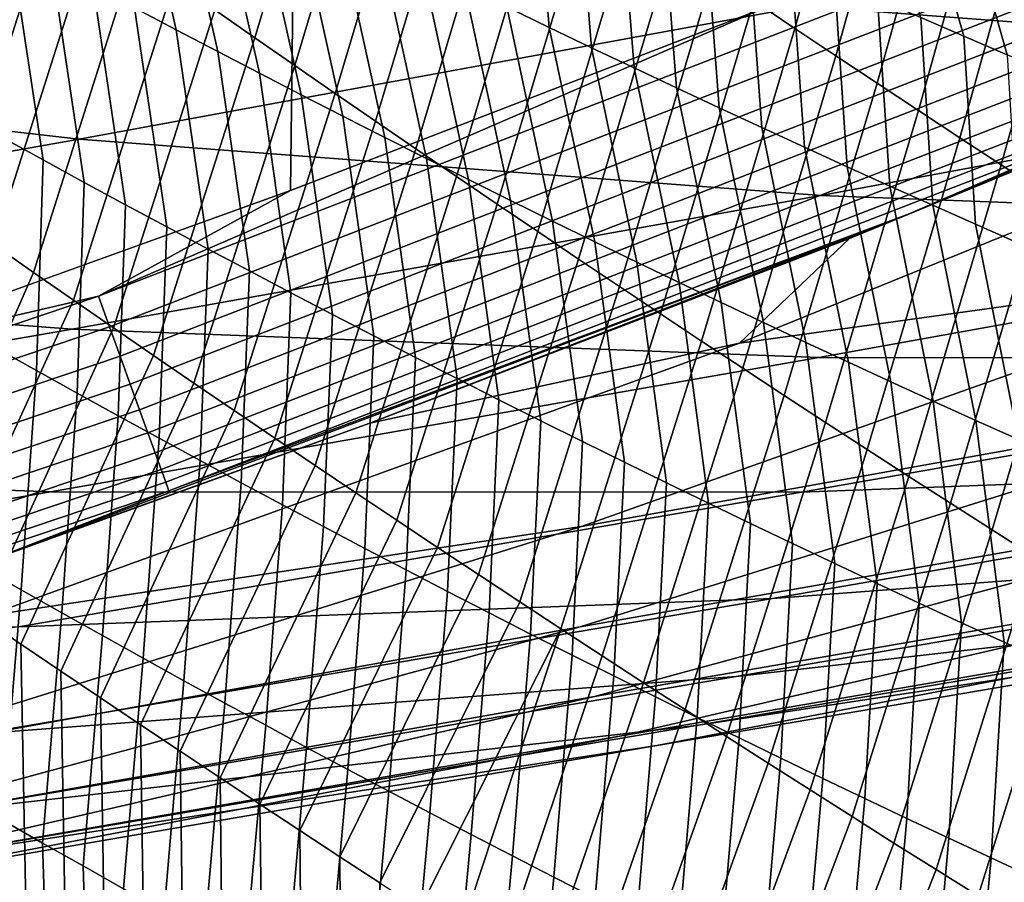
# Model space of a CAD drawing. Header units: metres. Extents: x -240 to 45, y -77 to 27.
# Tile 762 of 1056: x 9.25 to 10.45, y -25.9 to -24.84. Entities that reach past the tile are written whole.
import ezdxf

# ---------------------------------------------------------------- set-up
doc = ezdxf.new("R2010")
doc.units = ezdxf.units.M
doc.layers.add('solid_102011X2', color=7, linetype='CONTINUOUS')

msp = doc.modelspace()

# ---------------------------------------------------------------- linework, layer by layer
at = {"layer": 'solid_102011X2'}
for points in [[(9.575647, 25.051577), (8.991745, -25.261692), (8.402947, -25.458815), (8.991435, 25.261791)], [(10.15489, 24.828394), (9.575917, -25.051476), (8.991745, -25.261692), (9.575647, 25.051577)], [(10.729292, 24.592184), (10.155128, -24.828295), (9.575917, -25.051476), (10.15489, 24.828394)], [(10.141006, -24.820391, 119.434227), (10.191029, -24.853933, 119.460243), (10.296578, -24.476276, 119.595001), (10.246663, -24.442448, 119.569649)], [(9.483352, -24.831148, 119.015388), (9.532187, -24.865223, 119.043312), (9.647282, -24.480509, 119.167809), (9.598565, -24.446089, 119.140556)], [(10.191029, -24.853933, 119.460243), (10.241169, -24.88739, 119.486145), (10.346608, -24.510019, 119.620247), (10.296578, -24.476276, 119.595001)], [(9.532187, -24.865223, 119.043312), (9.581145, -24.899223, 119.071129), (9.696117, -24.514854, 119.194954), (9.647282, -24.480509, 119.167809)], [(9.581145, -24.899223, 119.071129), (9.630226, -24.933153, 119.098839), (9.745073, -24.54912, 119.221985), (9.696117, -24.514854, 119.194954)], [(10.241169, -24.88739, 119.486145), (10.291426, -24.920763, 119.511932), (10.396751, -24.543673, 119.64537), (10.346608, -24.510019, 119.620247)], [(9.630226, -24.933153, 119.098839), (9.67943, -24.967007, 119.126434), (9.794149, -24.583309, 119.248909), (9.745073, -24.54912, 119.221985)], [(10.291426, -24.920763, 119.511932), (10.341801, -24.954052, 119.537598), (10.447009, -24.577238, 119.670387), (10.396751, -24.543673, 119.64537)], [(9.377114, -24.595312, 81.323265), (9.436247, -24.855671, 81.609756), (9.385542, -24.828911, 81.633171), (9.326036, -24.568653, 81.346413)], [(9.67943, -24.967007, 119.126434), (9.728755, -25.000788, 119.153908), (9.843344, -24.617418, 119.275726), (9.794149, -24.583309, 119.248909)], [(10.341801, -24.954052, 119.537598), (10.392291, -24.987255, 119.563141), (10.497379, -24.610714, 119.695282), (10.447009, -24.577238, 119.670387)], [(9.304794, -24.724749, 55.147442), (8.411616, -24.589008, 55.328678), (7.519337, -24.749479, 51.156601), (8.416568, -24.8862, 50.966625)], [(9.428256, -24.621805, 81.300224), (9.48702, -24.882267, 81.586456), (9.436247, -24.855671, 81.609756), (9.377114, -24.595312, 81.323265)], [(9.872551, -24.625923, 80.78521), (9.891354, -24.852636, 81.09774), (9.839652, -24.827671, 81.119804), (9.820371, -24.6012, 80.806969)], [(10.330279, -24.628199, 80.272713), (10.397395, -24.863487, 80.573723), (10.344668, -24.84053, 80.594368), (10.277156, -24.605364, 80.293175)], [(10.330704, -25.080082, 0.275086), (11.438093, -24.608103, 0.275086), (10.837411, -24.871876, 0.286673)], [(10.574754, -24.974264, 0.234964), (11.438093, -24.608103, 0.275086), (10.330704, -25.080082, 0.275086)], [(10.392291, -24.987255, 119.563141), (10.442898, -25.020372, 119.58857), (10.547863, -24.6441, 119.720062), (10.497379, -24.610714, 119.695282)], [(9.479462, -24.648129, 81.27729), (9.537858, -24.908695, 81.563263), (9.48702, -24.882267, 81.586456), (9.428256, -24.621805, 81.300224)], [(9.728755, -25.000788, 119.153908), (9.778203, -25.034491, 119.181274), (9.892658, -24.651449, 119.302422), (9.843344, -24.617418, 119.275726)], [(9.924788, -24.650473, 80.763557), (9.943115, -24.877428, 81.07579), (9.891354, -24.852636, 81.09774), (9.872551, -24.625923, 80.78521)], [(10.383452, -24.650852, 80.252373), (10.450173, -24.886263, 80.553192), (10.397395, -24.863487, 80.573723), (10.330279, -24.628199, 80.272713)], [(9.53073, -24.674286, 81.254471), (9.588763, -24.934956, 81.540176), (9.537858, -24.908695, 81.563263), (9.479462, -24.648129, 81.27729)], [(10.442898, -25.020372, 119.58857), (10.493621, -25.053402, 119.613884), (10.59846, -24.677395, 119.74472), (10.547863, -24.6441, 119.720062)], [(9.116733, -25.049444, 118.763474), (9.165099, -25.083494, 118.792625), (9.289241, -24.694132, 118.902573), (9.241022, -24.6597, 118.8741)], [(9.778203, -25.034491, 119.181274), (9.827772, -25.068119, 119.208534), (9.942091, -24.6854, 119.32901), (9.892658, -24.651449, 119.302422)], [(9.977081, -24.674847, 80.74202), (9.994936, -24.902046, 81.053955), (9.943115, -24.877428, 81.07579), (9.924788, -24.650473, 80.763557)], [(10.436674, -24.673325, 80.23214), (10.503003, -24.908859, 80.532776), (10.450173, -24.886263, 80.553192), (10.383452, -24.650852, 80.252373)], [(11.945168, -24.732096, 58.987926), (11.048697, -24.664541, 59.161423), (10.202277, -24.826735, 54.965332), (11.102839, -24.894814, 54.782593)], [(9.582062, -24.700275, 81.23175), (9.639735, -24.961048, 81.517197), (9.588763, -24.934956, 81.540176), (9.53073, -24.674286, 81.254471)], [(10.029429, -24.699045, 80.720596), (10.046817, -24.926491, 81.032227), (9.994936, -24.902046, 81.053955), (9.977081, -24.674847, 80.74202)], [(10.489944, -24.695616, 80.212021), (10.555883, -24.931273, 80.512474), (10.503003, -24.908859, 80.532776), (10.436674, -24.673325, 80.23214)], [(9.165099, -25.083494, 118.792625), (9.213593, -25.117477, 118.821671), (9.337584, -24.728491, 118.930939), (9.289241, -24.694132, 118.902573)], [(9.827772, -25.068119, 119.208534), (9.877462, -25.101671, 119.235672), (9.991642, -24.719271, 119.355484), (9.942091, -24.6854, 119.32901)], [(9.633456, -24.726095, 81.209145), (9.690772, -24.986973, 81.494331), (9.639735, -24.961048, 81.517197), (9.582062, -24.700275, 81.23175)], [(10.081834, -24.72307, 80.69928), (10.098755, -24.950762, 81.010605), (10.046817, -24.926491, 81.032227), (10.029429, -24.699045, 80.720596)], [(9.233834, -24.747639, 81.704048), (9.273995, -25.014214, 81.987007), (9.223859, -24.986631, 82.0112), (9.183401, -24.720221, 81.72789)], [(9.877462, -25.101671, 119.235672), (9.927275, -25.135147, 119.262695), (10.041312, -24.753059, 119.381851), (9.991642, -24.719271, 119.355484)], [(10.202277, -24.826735, 54.965332), (9.304794, -24.724749, 55.147442), (8.416568, -24.8862, 50.966625), (9.318128, -24.988951, 50.775734)], [(9.213593, -25.117477, 118.821671), (9.262214, -25.151394, 118.850601), (9.38605, -24.762781, 118.959198), (9.337584, -24.728491, 118.930939)], [(9.684913, -24.751745, 81.186646), (9.741874, -25.012728, 81.471573), (9.690772, -24.986973, 81.494331), (9.633456, -24.726095, 81.209145)], [(10.134294, -24.746918, 80.67807), (10.150751, -24.974855, 80.989105), (10.098755, -24.950762, 81.010605), (10.081834, -24.72307, 80.69928)], [(9.341438, -25.180206, 0.002684), (10.155128, -24.828295), (10.47841, -24.740511, 0.002684)], [(9.341438, -25.180206, 0.002684), (10.47841, -24.740511, 0.002684), (10.493562, -24.777273, 0.010808), (9.354963, -25.217596, 0.010808)], [(9.284335, -24.774895, 81.680313), (9.324205, -25.041632, 81.962921), (9.273995, -25.014214, 81.987007), (9.233834, -24.747639, 81.704048)], [(9.736431, -24.777224, 81.164253), (9.793041, -25.038313, 81.448929), (9.741874, -25.012728, 81.471573), (9.684913, -24.751745, 81.186646)], [(9.927275, -25.135147, 119.262695), (9.977207, -25.168543, 119.289597), (10.0911, -24.786766, 119.408096), (10.041312, -24.753059, 119.381851)], [(10.186807, -24.770588, 80.656982), (10.202806, -24.998775, 80.967712), (10.150751, -24.974855, 80.989105), (10.134294, -24.746918, 80.67807)], [(9.262214, -25.151394, 118.850601), (9.31096, -25.185246, 118.879417), (9.434639, -24.797001, 118.98735), (9.38605, -24.762781, 118.959198)], [(9.334905, -24.801985, 81.656693), (9.374486, -25.068888, 81.93895), (9.324205, -25.041632, 81.962921), (9.284335, -24.774895, 81.680313)], [(9.354963, -25.217596, 0.010808), (10.493562, -24.777273, 0.010808), (10.508157, -24.812685, 0.024224), (9.367991, -25.253613, 0.024224)], [(9.788012, -24.802532, 81.141975), (9.844273, -25.063726, 81.426384), (9.793041, -25.038313, 81.448929), (9.736431, -24.777224, 81.164253)], [(10.239374, -24.794081, 80.635994), (10.254917, -25.022516, 80.946426), (10.202806, -24.998775, 80.967712), (10.186807, -24.770588, 80.656982)], [(9.977207, -25.168543, 119.289597), (10.027261, -25.201862, 119.316391), (10.141006, -24.820391, 119.434227), (10.0911, -24.786766, 119.408096)], [(10.841076, -25.138327, 6.326118), (10.123402, -25.237673, 2.128377), (11.028887, -24.870377, 1.925141), (11.738976, -24.781111, 6.119839)], [(9.31096, -25.185246, 118.879417), (9.359832, -25.219027, 118.908127), (9.483352, -24.831148, 119.015388), (9.434639, -24.797001, 118.98735)], [(9.385542, -24.828911, 81.633171), (9.424838, -25.09598, 81.915077), (9.374486, -25.068888, 81.93895), (9.334905, -24.801985, 81.656693)], [(9.839652, -24.827671, 81.119804), (9.895569, -25.08897, 81.403961), (9.844273, -25.063726, 81.426384), (9.788012, -24.802532, 81.141975)], [(10.291995, -24.817396, 80.615128), (10.307085, -25.046082, 80.925262), (10.254917, -25.022516, 80.946426), (10.239374, -24.794081, 80.635994)], [(9.367991, -25.253613, 0.024224), (10.508157, -24.812685, 0.024224), (10.521929, -24.846098, 0.042687), (9.380284, -25.287598, 0.042687)], [(11.102839, -24.894814, 54.782593), (10.202277, -24.826735, 54.965332), (9.318128, -24.988951, 50.775734), (10.222786, -25.057577, 50.584183)], [(9.341438, -25.180206, 0.002684), (9.575917, -25.051476), (10.155128, -24.828295)], [(9.891354, -24.852636, 81.09774), (9.946928, -25.114042, 81.381645), (9.895569, -25.08897, 81.403961), (9.839652, -24.827671, 81.119804)], [(10.027261, -25.201862, 119.316391), (10.077435, -25.235102, 119.343063), (10.191029, -24.853933, 119.460243), (10.141006, -24.820391, 119.434227)], [(10.344668, -24.84053, 80.594368), (10.359308, -25.069468, 80.904205), (10.307085, -25.046082, 80.925262), (10.291995, -24.817396, 80.615128)], [(9.359832, -25.219027, 118.908127), (9.40883, -25.252741, 118.936722), (9.532187, -24.865223, 119.043312), (9.483352, -24.831148, 119.015388)], [(9.436247, -24.855671, 81.609756), (9.475262, -25.122906, 81.891319), (9.424838, -25.09598, 81.915077), (9.385542, -24.828911, 81.633171)], [(10.397395, -24.863487, 80.573723), (10.411589, -25.092676, 80.883263), (10.359308, -25.069468, 80.904205), (10.344668, -24.84053, 80.594368)], [(9.380284, -25.287598, 0.042687), (10.521929, -24.846098, 0.042687), (10.534625, -24.876902, 0.065859), (9.391618, -25.318928, 0.065859)], [(9.943115, -24.877428, 81.07579), (9.99835, -25.138941, 81.359444), (9.946928, -25.114042, 81.381645), (9.891354, -24.852636, 81.09774)], [(9.48702, -24.882267, 81.586456), (9.525756, -25.149666, 81.867668), (9.475262, -25.122906, 81.891319), (9.436247, -24.855671, 81.609756)], [(10.077435, -25.235102, 119.343063), (10.127729, -25.268261, 119.369614), (10.241169, -24.88739, 119.486145), (10.191029, -24.853933, 119.460243)], [(10.450173, -24.886263, 80.553192), (10.463923, -25.115704, 80.862442), (10.411589, -25.092676, 80.883263), (10.397395, -24.863487, 80.573723)], [(9.40883, -25.252741, 118.936722), (9.457953, -25.286386, 118.96521), (9.581145, -24.899223, 119.071129), (9.532187, -24.865223, 119.043312)], [(10.837411, -24.871876, 0.286673), (11.028887, -24.870377, 1.925141), (10.123402, -25.237673, 2.128377), (10.257656, -25.110117, 0.288043)], [(10.330704, -25.080082, 0.275086), (10.837411, -24.871876, 0.286673), (10.257656, -25.110117, 0.288043)], [(9.318128, -24.988951, 50.775734), (8.416568, -24.8862, 50.966625), (7.49474, -25.047844, 46.789154), (8.400527, -25.151377, 46.590435)], [(9.391618, -25.318928, 0.065859), (10.534625, -24.876902, 0.065859), (10.546013, -24.904531, 0.093315), (9.401783, -25.347031, 0.093315)], [(9.537858, -24.908695, 81.563263), (9.576321, -25.17626, 81.844131), (9.525756, -25.149666, 81.867668), (9.48702, -24.882267, 81.586456)], [(9.994936, -24.902046, 81.053955), (10.049835, -25.163666, 81.337349), (9.99835, -25.138941, 81.359444), (9.943115, -24.877428, 81.07579)], [(10.127729, -25.268261, 119.369614), (10.178144, -25.30134, 119.396049), (10.291426, -24.920763, 119.511932), (10.241169, -24.88739, 119.486145)], [(9.457953, -25.286386, 118.96521), (9.507202, -25.319963, 118.993576), (9.630226, -24.933153, 119.098839), (9.581145, -24.899223, 119.071129)], [(12.005252, -24.928871, 54.599483), (11.102839, -24.894814, 54.782593), (10.222786, -25.057577, 50.584183), (11.12931, -25.091953, 50.392242)], [(9.401783, -25.347031, 0.093315), (10.546013, -24.904531, 0.093315), (10.555885, -24.928482, 0.124553), (9.410595, -25.371391, 0.124553)], [(9.588763, -24.934956, 81.540176), (9.626955, -25.202686, 81.820702), (9.576321, -25.17626, 81.844131), (9.537858, -24.908695, 81.563263)], [(10.046817, -24.926491, 81.032227), (10.101382, -25.188219, 81.315369), (10.049835, -25.163666, 81.337349), (9.994936, -24.902046, 81.053955)], [(10.178144, -25.30134, 119.396049), (10.228679, -25.334339, 119.422371), (10.341801, -24.954052, 119.537598), (10.291426, -24.920763, 119.511932)], [(9.410595, -25.371391, 0.124553), (10.555885, -24.928482, 0.124553), (10.56406, -24.948317, 0.159003), (9.417892, -25.391565, 0.159003)], [(9.507202, -25.319963, 118.993576), (9.556577, -25.35347, 119.021835), (9.67943, -24.967007, 119.126434), (9.630226, -24.933153, 119.098839)], [(9.639735, -24.961048, 81.517197), (9.677659, -25.228947, 81.797379), (9.626955, -25.202686, 81.820702), (9.588763, -24.934956, 81.540176)], [(10.098755, -24.950762, 81.010605), (10.152991, -25.212597, 81.293503), (10.101382, -25.188219, 81.315369), (10.046817, -24.926491, 81.032227)], [(9.417892, -25.391565, 0.159003), (10.56406, -24.948317, 0.159003), (10.570388, -24.963671, 0.196032), (9.423541, -25.407183, 0.196032)], [(10.150751, -24.974855, 80.989105), (10.204661, -25.236799, 81.271744), (10.152991, -25.212597, 81.293503), (10.098755, -24.950762, 81.010605)], [(10.228679, -25.334339, 119.422371), (10.279333, -25.367254, 119.44857), (10.392291, -24.987255, 119.563141), (10.341801, -24.954052, 119.537598)], [(9.423541, -25.407183, 0.196032), (10.570388, -24.963671, 0.196032), (10.574754, -24.974264, 0.234964), (9.427439, -25.417955, 0.234964)], [(9.556577, -25.35347, 119.021835), (9.606076, -25.386906, 119.04998), (9.728755, -25.000788, 119.153908), (9.67943, -24.967007, 119.126434)], [(9.690772, -24.986973, 81.494331), (9.728432, -25.255037, 81.77417), (9.677659, -25.228947, 81.797379), (9.639735, -24.961048, 81.517197)], [(9.427439, -25.417955, 0.234964), (10.574754, -24.974264, 0.234964), (10.330704, -25.080082, 0.275086)], [(11.746986, -24.977089, 10.49472), (10.843474, -25.29771, 10.705907), (9.930957, -25.461136, 6.535203), (10.841076, -25.138327, 6.326118)], [(10.202806, -24.998775, 80.967712), (10.256392, -25.260826, 81.250107), (10.204661, -25.236799, 81.271744), (10.150751, -24.974855, 80.989105)], [(10.222786, -25.057577, 50.584183), (9.318128, -24.988951, 50.775734), (8.400527, -25.151377, 46.590435), (9.309433, -25.220564, 46.391033)], [(9.273995, -25.014214, 81.987007), (9.26576, -25.271151, 82.278755), (9.215998, -25.243319, 82.303383), (9.223859, -24.986631, 82.0112)], [(9.741874, -25.012728, 81.471573), (9.779274, -25.280958, 81.751068), (9.728432, -25.255037, 81.77417), (9.690772, -24.986973, 81.494331)], [(10.279333, -25.367254, 119.44857), (10.330107, -25.400089, 119.474648), (10.442898, -25.020372, 119.58857), (10.392291, -24.987255, 119.563141)], [(9.606076, -25.386906, 119.04998), (9.6557, -25.420271, 119.078003), (9.778203, -25.034491, 119.181274), (9.728755, -25.000788, 119.153908)], [(10.254917, -25.022516, 80.946426), (10.308183, -25.284676, 81.228577), (10.256392, -25.260826, 81.250107), (10.202806, -24.998775, 80.967712)], [(9.324205, -25.041632, 81.962921), (9.315598, -25.29882, 82.254234), (9.26576, -25.271151, 82.278755), (9.273995, -25.014214, 81.987007)], [(9.793041, -25.038313, 81.448929), (9.830184, -25.306711, 81.728081), (9.779274, -25.280958, 81.751068), (9.741874, -25.012728, 81.471573)], [(10.330107, -25.400089, 119.474648), (10.380999, -25.43284, 119.500603), (10.493621, -25.053402, 119.613884), (10.442898, -25.020372, 119.58857)], [(10.307085, -25.046082, 80.925262), (10.360033, -25.308348, 81.207161), (10.308183, -25.284676, 81.228577), (10.254917, -25.022516, 80.946426)], [(9.374486, -25.068888, 81.93895), (9.365512, -25.326328, 82.22982), (9.315598, -25.29882, 82.254234), (9.324205, -25.041632, 81.962921)], [(9.6557, -25.420271, 119.078003), (9.705449, -25.453564, 119.105919), (9.827772, -25.068119, 119.208534), (9.778203, -25.034491, 119.181274)], [(9.844273, -25.063726, 81.426384), (9.881163, -25.332294, 81.705208), (9.830184, -25.306711, 81.728081), (9.793041, -25.038313, 81.448929)], [(9.341438, -25.180206, 0.002684), (8.991745, -25.261692), (9.575917, -25.051476)], [(10.359308, -25.069468, 80.904205), (10.411942, -25.331842, 81.18586), (10.360033, -25.308348, 81.207161), (10.307085, -25.046082, 80.925262)], [(10.380999, -25.43284, 119.500603), (10.432011, -25.465508, 119.526436), (10.544459, -25.086344, 119.639076), (10.493621, -25.053402, 119.613884)], [(11.12931, -25.091953, 50.392242), (10.222786, -25.057577, 50.584183), (9.309433, -25.220564, 46.391033), (10.220219, -25.25527, 46.191216)], [(9.705449, -25.453564, 119.105919), (9.755322, -25.486784, 119.133713), (9.877462, -25.101671, 119.235672), (9.827772, -25.068119, 119.208534)], [(9.895569, -25.08897, 81.403961), (9.932209, -25.357704, 81.682442), (9.881163, -25.332294, 81.705208), (9.844273, -25.063726, 81.426384)], [(9.204066, -25.504154, 0.275086), (10.330704, -25.080082, 0.275086), (9.672785, -25.335342, 0.289471)], [(9.427439, -25.417955, 0.234964), (10.330704, -25.080082, 0.275086), (9.204066, -25.504154, 0.275086)], [(9.424838, -25.09598, 81.915077), (9.415502, -25.353672, 82.205521), (9.365512, -25.326328, 82.22982), (9.374486, -25.068888, 81.93895)], [(10.330704, -25.080082, 0.275086), (10.257656, -25.110117, 0.288043), (9.672785, -25.335342, 0.289471)], [(10.411589, -25.092676, 80.883263), (10.463911, -25.35516, 81.164673), (10.411942, -25.331842, 81.18586), (10.359308, -25.069468, 80.904205)], [(9.946928, -25.114042, 81.381645), (9.983322, -25.382944, 81.65979), (9.932209, -25.357704, 81.682442), (9.895569, -25.08897, 81.403961)], [(12.036461, -25.092058, 50.200165), (11.12931, -25.091953, 50.392242), (10.220219, -25.25527, 46.191216), (11.131642, -25.255476, 45.991261)], [(10.463923, -25.115704, 80.862442), (10.515938, -25.378298, 81.1436), (10.463911, -25.35516, 81.164673), (10.411589, -25.092676, 80.883263)], [(10.432011, -25.465508, 119.526436), (10.48314, -25.498093, 119.552147), (10.595414, -25.119198, 119.664146), (10.544459, -25.086344, 119.639076)], [(9.475262, -25.122906, 81.891319), (9.465566, -25.380854, 82.18132), (9.415502, -25.353672, 82.205521), (9.424838, -25.09598, 81.915077)], [(9.755322, -25.486784, 119.133713), (9.80532, -25.519932, 119.161392), (9.927275, -25.135147, 119.262695), (9.877462, -25.101671, 119.235672)], [(9.672785, -25.335342, 0.289471), (10.257656, -25.110117, 0.288043), (10.123402, -25.237673, 2.128377)], [(9.99835, -25.138941, 81.359444), (10.034503, -25.40801, 81.637253), (9.983322, -25.382944, 81.65979), (9.946928, -25.114042, 81.381645)], [(9.262214, -25.151394, 118.850601), (9.213593, -25.117477, 118.821671), (9.061413, -25.477661, 118.718361), (9.105757, -25.508213, 118.745323)], [(9.525756, -25.149666, 81.867668), (9.515704, -25.407871, 82.157242), (9.465566, -25.380854, 82.18132), (9.475262, -25.122906, 81.891319)], [(9.930957, -25.461136, 6.535203), (9.205283, -25.570202, 2.334449), (10.123402, -25.237673, 2.128377), (10.841076, -25.138327, 6.326118)], [(9.80532, -25.519932, 119.161392), (9.855441, -25.553005, 119.18895), (9.977207, -25.168543, 119.289597), (9.927275, -25.135147, 119.262695)], [(11.772578, -25.135477, 14.884362), (10.864508, -25.419481, 15.099083), (9.929036, -25.583611, 10.919647), (10.843474, -25.29771, 10.705907)], [(10.049835, -25.163666, 81.337349), (10.085749, -25.432905, 81.614822), (10.034503, -25.40801, 81.637253), (9.99835, -25.138941, 81.359444)], [(9.309433, -25.220564, 46.391033), (8.400527, -25.151377, 46.590435), (7.454471, -25.314188, 42.40797), (8.367849, -25.383942, 42.201859)], [(9.31096, -25.185246, 118.879417), (9.262214, -25.151394, 118.850601), (9.105757, -25.508213, 118.745323), (9.15013, -25.53866, 118.772148)], [(9.576321, -25.17626, 81.844131), (9.565917, -25.434723, 82.133263), (9.515704, -25.407871, 82.157242), (9.525756, -25.149666, 81.867668)], [(10.101382, -25.188219, 81.315369), (10.137061, -25.457624, 81.592514), (10.085749, -25.432905, 81.614822), (10.049835, -25.163666, 81.337349)], [(9.626955, -25.202686, 81.820702), (9.616203, -25.461409, 82.109398), (9.565917, -25.434723, 82.133263), (9.576321, -25.17626, 81.844131)], [(9.855441, -25.553005, 119.18895), (9.905685, -25.586004, 119.216393), (10.027261, -25.201862, 119.316391), (9.977207, -25.168543, 119.289597)], [(8.186273, -25.569656, 0.002684), (8.991745, -25.261692), (9.341438, -25.180206, 0.002684)], [(8.186273, -25.569656, 0.002684), (9.341438, -25.180206, 0.002684), (9.354963, -25.217596, 0.010808), (8.198144, -25.607603, 0.010808)], [(9.359832, -25.219027, 118.908127), (9.31096, -25.185246, 118.879417), (9.15013, -25.53866, 118.772148), (9.19857, -25.571754, 118.801254)], [(10.152991, -25.212597, 81.293503), (10.188438, -25.48217, 81.570312), (10.137061, -25.457624, 81.592514), (10.101382, -25.188219, 81.315369)], [(9.677659, -25.228947, 81.797379), (9.666563, -25.487928, 82.085648), (9.616203, -25.461409, 82.109398), (9.626955, -25.202686, 81.820702)], [(9.905685, -25.586004, 119.216393), (9.956055, -25.618927, 119.243713), (10.077435, -25.235102, 119.343063), (10.027261, -25.201862, 119.316391)], [(10.204661, -25.236799, 81.271744), (10.23988, -25.50654, 81.548233), (10.188438, -25.48217, 81.570312), (10.152991, -25.212597, 81.293503)], [(8.198144, -25.607603, 0.010808), (9.354963, -25.217596, 0.010808), (9.367991, -25.253613, 0.024224), (8.209579, -25.644157, 0.024224)], [(10.220219, -25.25527, 46.191216), (9.309433, -25.220564, 46.391033), (8.367849, -25.383942, 42.201859), (9.283124, -25.418985, 41.995323)], [(9.40883, -25.252741, 118.936722), (9.359832, -25.219027, 118.908127), (9.19857, -25.571754, 118.801254), (9.247043, -25.604723, 118.830185)], [(12.042459, -25.221178, 45.791439), (11.131642, -25.255476, 45.991261), (10.199047, -25.419294, 41.788639), (11.114368, -25.384869, 41.582092)], [(9.728432, -25.255037, 81.77417), (9.716996, -25.51428, 82.062004), (9.666563, -25.487928, 82.085648), (9.677659, -25.228947, 81.797379)], [(9.956055, -25.618927, 119.243713), (10.006546, -25.651775, 119.27092), (10.127729, -25.268261, 119.369614), (10.077435, -25.235102, 119.343063)], [(10.256392, -25.260826, 81.250107), (10.291386, -25.530735, 81.52626), (10.23988, -25.50654, 81.548233), (10.204661, -25.236799, 81.271744)], [(9.083089, -25.547438, 0.290859), (9.672785, -25.335342, 0.289471), (10.123402, -25.237673, 2.128377), (9.205283, -25.570202, 2.334449)], [(9.26576, -25.271151, 82.278755), (9.24732, -25.538563, 82.560745), (9.197891, -25.510485, 82.585846), (9.215998, -25.243319, 82.303383)], [(8.209579, -25.644157, 0.024224), (9.367991, -25.253613, 0.024224), (9.380284, -25.287598, 0.042687), (8.220367, -25.678648, 0.042687)], [(9.457953, -25.286386, 118.96521), (9.40883, -25.252741, 118.936722), (9.247043, -25.604723, 118.830185), (9.295547, -25.637566, 118.858955)], [(11.131642, -25.255476, 45.991261), (10.220219, -25.25527, 46.191216), (9.283124, -25.418985, 41.995323), (10.199047, -25.419294, 41.788639)], [(9.779274, -25.280958, 81.751068), (9.767503, -25.540466, 82.038475), (9.716996, -25.51428, 82.062004), (9.728432, -25.255037, 81.77417)], [(11.811007, -25.256502, 19.285957), (10.899435, -25.504019, 19.50281), (9.946825, -25.668602, 15.316078), (10.864508, -25.419481, 15.099083)], [(10.308183, -25.284676, 81.228577), (10.342956, -25.554754, 81.504402), (10.291386, -25.530735, 81.52626), (10.256392, -25.260826, 81.250107)], [(9.315598, -25.29882, 82.254234), (9.296829, -25.566481, 82.535751), (9.24732, -25.538563, 82.560745), (9.26576, -25.271151, 82.278755)], [(10.006546, -25.651775, 119.27092), (10.057161, -25.684547, 119.298004), (10.178144, -25.30134, 119.396049), (10.127729, -25.268261, 119.369614)], [(9.830184, -25.306711, 81.728081), (9.818081, -25.566483, 82.015053), (9.767503, -25.540466, 82.038475), (9.779274, -25.280958, 81.751068)], [(10.360033, -25.308348, 81.207161), (10.394589, -25.578594, 81.482666), (10.342956, -25.554754, 81.504402), (10.308183, -25.284676, 81.228577)], [(8.220367, -25.678648, 0.042687), (9.380284, -25.287598, 0.042687), (9.391618, -25.318928, 0.065859), (8.230314, -25.710445, 0.065859)], [(9.507202, -25.319963, 118.993576), (9.457953, -25.286386, 118.96521), (9.295547, -25.637566, 118.858955), (9.344084, -25.670282, 118.887566)], [(10.843474, -25.29771, 10.705907), (9.929036, -25.583611, 10.919647), (9.00982, -25.748993, 6.746821), (9.930957, -25.461136, 6.535203)], [(9.365512, -25.326328, 82.22982), (9.346417, -25.594238, 82.510864), (9.296829, -25.566481, 82.535751), (9.315598, -25.29882, 82.254234)], [(9.881163, -25.332294, 81.705208), (9.868731, -25.592331, 81.991753), (9.818081, -25.566483, 82.015053), (9.830184, -25.306711, 81.728081)], [(10.057161, -25.684547, 119.298004), (10.107899, -25.717243, 119.324966), (10.228679, -25.334339, 119.422371), (10.178144, -25.30134, 119.396049)], [(10.411942, -25.331842, 81.18586), (10.446285, -25.602259, 81.461037), (10.394589, -25.578594, 81.482666), (10.360033, -25.308348, 81.207161)], [(8.230314, -25.710445, 0.065859), (9.391618, -25.318928, 0.065859), (9.401783, -25.347031, 0.093315), (8.239236, -25.738968, 0.093315)], [(9.556577, -25.35347, 119.021835), (9.507202, -25.319963, 118.993576), (9.344084, -25.670282, 118.887566), (9.392653, -25.702873, 118.916008)], [(12.027839, -25.315727, 41.375961), (11.114368, -25.384869, 41.582092), (10.163934, -25.549116, 37.379047), (11.08215, -25.479609, 37.167259)], [(9.415502, -25.353672, 82.205521), (9.396086, -25.621834, 82.486092), (9.346417, -25.594238, 82.510864), (9.365512, -25.326328, 82.22982)], [(9.932209, -25.357704, 81.682442), (9.919453, -25.618008, 81.968559), (9.868731, -25.592331, 81.991753), (9.881163, -25.332294, 81.705208)], [(10.463911, -25.35516, 81.164673), (10.498044, -25.625742, 81.439529), (10.446285, -25.602259, 81.461037), (10.411942, -25.331842, 81.18586)], [(9.204066, -25.504154, 0.275086), (9.672785, -25.335342, 0.289471), (9.083089, -25.547438, 0.290859)], [(11.857488, -25.340528, 23.696724), (10.943492, -25.551859, 23.914274), (9.979598, -25.716679, 19.721628), (10.899435, -25.504019, 19.50281)], [(10.107899, -25.717243, 119.324966), (10.158759, -25.749861, 119.351807), (10.279333, -25.367254, 119.44857), (10.228679, -25.334339, 119.422371)], [(8.239236, -25.738968, 0.093315), (9.401783, -25.347031, 0.093315), (9.410595, -25.371391, 0.124553), (8.24697, -25.763693, 0.124553)], [(9.606076, -25.386906, 119.04998), (9.556577, -25.35347, 119.021835), (9.392653, -25.702873, 118.916008), (9.441257, -25.735342, 118.944283)], [(9.465566, -25.380854, 82.18132), (9.445832, -25.649269, 82.461426), (9.396086, -25.621834, 82.486092), (9.415502, -25.353672, 82.205521)], [(9.983322, -25.382944, 81.65979), (9.970246, -25.643517, 81.945473), (9.919453, -25.618008, 81.968559), (9.932209, -25.357704, 81.682442)], [(10.158759, -25.749861, 119.351807), (10.209742, -25.7824, 119.378532), (10.330107, -25.400089, 119.474648), (10.279333, -25.367254, 119.44857)], [(8.24697, -25.763693, 0.124553), (9.410595, -25.371391, 0.124553), (9.417892, -25.391565, 0.159003), (8.253375, -25.784166, 0.159003)], [(9.515704, -25.407871, 82.157242), (9.495658, -25.67654, 82.436867), (9.445832, -25.649269, 82.461426), (9.465566, -25.380854, 82.18132)], [(11.997264, -25.375299, 36.956184), (11.08215, -25.479609, 37.167259), (10.119599, -25.644184, 32.964916), (11.039715, -25.53927, 32.749249)], [(9.283124, -25.418985, 41.995323), (8.367849, -25.383942, 42.201859), (7.403198, -25.547888, 38.01582), (8.323203, -25.583265, 37.803616)], [(8.253375, -25.784166, 0.159003), (9.417892, -25.391565, 0.159003), (9.423541, -25.407183, 0.196032), (8.258332, -25.800016, 0.196032)], [(11.114368, -25.384869, 41.582092), (10.199047, -25.419294, 41.788639), (9.243867, -25.583677, 37.591263), (10.163934, -25.549116, 37.379047)], [(9.6557, -25.420271, 119.078003), (9.606076, -25.386906, 119.04998), (9.441257, -25.735342, 118.944283), (9.489891, -25.767687, 118.972397)], [(10.034503, -25.40801, 81.637253), (10.02111, -25.668852, 81.922508), (9.970246, -25.643517, 81.945473), (9.983322, -25.382944, 81.65979)], [(11.907251, -25.388058, 28.113867), (10.991872, -25.563478, 28.330677), (10.022554, -25.728357, 24.133476), (10.943492, -25.551859, 23.914274)], [(11.955465, -25.399529, 32.534603), (11.039715, -25.53927, 32.749249), (10.070848, -25.704063, 28.548826), (10.991872, -25.563478, 28.330677)], [(10.209742, -25.7824, 119.378532), (10.260847, -25.814859, 119.405128), (10.380999, -25.43284, 119.500603), (10.330107, -25.400089, 119.474648)], [(8.258332, -25.800016, 0.196032), (9.423541, -25.407183, 0.196032), (9.427439, -25.417955, 0.234964), (8.261753, -25.810951, 0.234964)], [(9.565917, -25.434723, 82.133263), (9.545562, -25.703648, 82.412422), (9.495658, -25.67654, 82.436867), (9.515704, -25.407871, 82.157242)], [(10.085749, -25.432905, 81.614822), (10.072044, -25.694017, 81.899651), (10.02111, -25.668852, 81.922508), (10.034503, -25.40801, 81.637253)], [(8.261753, -25.810951, 0.234964), (9.427439, -25.417955, 0.234964), (9.204066, -25.504154, 0.275086)], [(10.199047, -25.419294, 41.788639), (9.283124, -25.418985, 41.995323), (8.323203, -25.583265, 37.803616), (9.243867, -25.583677, 37.591263)], [(10.864508, -25.419481, 15.099083), (9.946825, -25.668602, 15.316078), (9.004909, -25.834393, 11.135653), (9.929036, -25.583611, 10.919647)], [(9.705449, -25.453564, 119.105919), (9.6557, -25.420271, 119.078003), (9.489891, -25.767687, 118.972397), (9.538557, -25.799908, 119.000351)], [(9.616203, -25.461409, 82.109398), (9.595544, -25.730591, 82.388092), (9.545562, -25.703648, 82.412422), (9.565917, -25.434723, 82.133263)], [(10.137061, -25.457624, 81.592514), (10.123048, -25.719007, 81.876915), (10.072044, -25.694017, 81.899651), (10.085749, -25.432905, 81.614822)], [(10.260847, -25.814859, 119.405128), (10.312074, -25.84724, 119.431602), (10.432011, -25.465508, 119.526436), (10.380999, -25.43284, 119.500603)], [(9.00982, -25.748993, 6.746821), (8.275751, -25.867405, 2.543083), (9.205283, -25.570202, 2.334449), (9.930957, -25.461136, 6.535203)], [(9.755322, -25.486784, 119.133713), (9.705449, -25.453564, 119.105919), (9.538557, -25.799908, 119.000351), (9.587253, -25.832005, 119.028137)], [(9.666563, -25.487928, 82.085648), (9.645603, -25.75737, 82.363869), (9.595544, -25.730591, 82.388092), (9.616203, -25.461409, 82.109398)], [(10.188438, -25.48217, 81.570312), (10.174121, -25.743826, 81.854286), (10.123048, -25.719007, 81.876915), (10.137061, -25.457624, 81.592514)], [(10.312074, -25.84724, 119.431602), (10.363422, -25.879541, 119.457947), (10.48314, -25.498093, 119.552147), (10.432011, -25.465508, 119.526436)], [(9.045224, -60.200001, 118.708481), (9.911008, -60.200001, 119.208344), (9.105757, -25.508213, 118.745323), (9.061413, -25.477661, 118.718361)], [(11.08215, -25.479609, 37.167259), (10.163934, -25.549116, 37.379047), (9.196375, -25.714073, 33.181313), (10.119599, -25.644184, 32.964916)], [(9.80532, -25.519932, 119.161392), (9.755322, -25.486784, 119.133713), (9.587253, -25.832005, 119.028137), (9.635977, -25.863976, 119.055763)], [(9.716996, -25.51428, 82.062004), (9.69574, -25.783983, 82.33976), (9.645603, -25.75737, 82.363869), (9.666563, -25.487928, 82.085648)], [(10.23988, -25.50654, 81.548233), (10.225264, -25.768471, 81.831779), (10.174121, -25.743826, 81.854286), (10.188438, -25.48217, 81.570312)], [(10.363422, -25.879541, 119.457947), (10.414892, -25.911762, 119.484177), (10.534389, -25.53059, 119.577736), (10.48314, -25.498093, 119.552147)], [(10.899435, -25.504019, 19.50281), (9.979598, -25.716679, 19.721628), (9.020817, -25.882641, 15.535042), (9.946825, -25.668602, 15.316078)], [(9.911008, -60.200001, 119.208344), (9.15013, -25.53866, 118.772148), (9.105757, -25.508213, 118.745323)], [(9.24732, -25.538563, 82.560745), (9.224214, -25.819078, 82.829529), (9.175098, -25.790792, 82.85511), (9.197891, -25.510485, 82.585846)], [(10.291386, -25.530735, 81.52626), (10.276473, -25.792942, 81.809387), (10.225264, -25.768471, 81.831779), (10.23988, -25.50654, 81.548233)], [(9.855441, -25.553005, 119.18895), (9.80532, -25.519932, 119.161392), (9.635977, -25.863976, 119.055763), (9.684729, -25.895823, 119.083221)], [(9.767503, -25.540466, 82.038475), (9.745954, -25.810431, 82.315758), (9.69574, -25.783983, 82.33976), (9.716996, -25.51428, 82.062004)], [(10.342956, -25.554754, 81.504402), (10.327751, -25.817236, 81.787102), (10.276473, -25.792942, 81.809387), (10.291386, -25.530735, 81.52626)], [(10.414892, -25.911762, 119.484177), (10.466484, -25.943901, 119.510277), (10.585755, -25.563004, 119.603203), (10.534389, -25.53059, 119.577736)], [(10.163934, -25.549116, 37.379047), (9.243867, -25.583677, 37.591263), (8.271297, -25.748777, 33.398144), (9.196375, -25.714073, 33.181313)], [(11.039715, -25.53927, 32.749249), (10.119599, -25.644184, 32.964916), (9.145443, -25.809603, 28.768013), (10.070848, -25.704063, 28.548826)], [(9.911008, -60.200001, 119.208344), (9.19857, -25.571754, 118.801254), (9.15013, -25.53866, 118.772148)], [(9.296829, -25.566481, 82.535751), (9.273412, -25.847206, 82.804062), (9.224214, -25.819078, 82.829529), (9.24732, -25.538563, 82.560745)], [(9.818081, -25.566483, 82.015053), (9.796244, -25.836712, 82.291878), (9.745954, -25.810431, 82.315758), (9.767503, -25.540466, 82.038475)], [(10.943492, -25.551859, 23.914274), (10.022554, -25.728357, 24.133476), (9.052777, -25.894293, 19.94211), (9.979598, -25.716679, 19.721628)], [(9.905685, -25.586004, 119.216393), (9.855441, -25.553005, 119.18895), (9.684729, -25.895823, 119.083221), (9.733507, -25.927544, 119.110512)], [(10.394589, -25.578594, 81.482666), (10.379097, -25.841354, 81.764938), (10.327751, -25.817236, 81.787102), (10.342956, -25.554754, 81.504402)], [(10.991872, -25.563478, 28.330677), (10.070848, -25.704063, 28.548826), (9.095944, -25.86981, 24.354031), (10.022554, -25.728357, 24.133476)], [(9.911008, -60.200001, 119.208344), (9.247043, -25.604723, 118.830185), (9.19857, -25.571754, 118.801254)], [(9.346417, -25.594238, 82.510864), (9.322695, -25.875175, 82.778694), (9.273412, -25.847206, 82.804062), (9.296829, -25.566481, 82.535751)], [(9.868731, -25.592331, 81.991753), (9.84661, -25.862823, 82.268105), (9.796244, -25.836712, 82.291878), (9.818081, -25.566483, 82.015053)], [(9.929036, -25.583611, 10.919647), (9.004909, -25.834393, 11.135653), (8.078912, -26.001501, 6.960685), (9.00982, -25.748993, 6.746821)], [(10.446285, -25.602259, 81.461037), (10.43051, -25.865295, 81.742889), (10.379097, -25.841354, 81.764938), (10.394589, -25.578594, 81.482666)], [(9.396086, -25.621834, 82.486092), (9.372061, -25.902983, 82.753441), (9.322695, -25.875175, 82.778694), (9.346417, -25.594238, 82.510864)], [(9.905685, -25.586004, 119.216393), (9.733507, -25.927544, 119.110512), (9.782311, -25.959139, 119.13765)], [(9.956055, -25.618927, 119.243713), (9.905685, -25.586004, 119.216393), (9.782311, -25.959139, 119.13765), (9.831141, -25.990606, 119.164612)], [(9.919453, -25.618008, 81.968559), (9.897052, -25.888767, 82.244446), (9.84661, -25.862823, 82.268105), (9.868731, -25.592331, 81.991753)], [(9.911008, -60.200001, 119.208344), (9.295547, -25.637566, 118.858955), (9.247043, -25.604723, 118.830185)], [(10.498044, -25.625742, 81.439529), (10.481989, -25.889059, 81.720963), (10.43051, -25.865295, 81.742889), (10.446285, -25.602259, 81.461037)], [(10.006546, -25.651775, 119.27092), (9.956055, -25.618927, 119.243713), (9.831141, -25.990606, 119.164612), (9.879992, -26.021948, 119.191414)], [(9.970246, -25.643517, 81.945473), (9.947569, -25.914543, 82.220894), (9.897052, -25.888767, 82.244446), (9.919453, -25.618008, 81.968559)], [(9.445832, -25.649269, 82.461426), (9.42151, -25.930632, 82.728302), (9.372061, -25.902983, 82.753441), (9.396086, -25.621834, 82.486092)], [(10.119599, -25.644184, 32.964916), (9.196375, -25.714073, 33.181313), (8.216918, -25.879889, 28.98794), (9.145443, -25.809603, 28.768013)], [(9.911008, -60.200001, 119.208344), (9.344084, -25.670282, 118.887566), (9.295547, -25.637566, 118.858955)], [(10.02111, -25.668852, 81.922508), (9.998161, -25.940147, 82.197464), (9.947569, -25.914543, 82.220894), (9.970246, -25.643517, 81.945473)], [(9.495658, -25.67654, 82.436867), (9.471043, -25.95812, 82.703262), (9.42151, -25.930632, 82.728302), (9.445832, -25.649269, 82.461426)], [(10.057161, -25.684547, 119.298004), (10.006546, -25.651775, 119.27092), (9.879992, -26.021948, 119.191414), (9.928866, -26.053164, 119.218056)], [(9.946825, -25.668602, 15.316078), (9.020817, -25.882641, 15.535042), (8.072392, -26.049868, 11.35362), (9.004909, -25.834393, 11.135653)], [(10.072044, -25.694017, 81.899651), (10.048828, -25.965582, 82.174149), (9.998161, -25.940147, 82.197464), (10.02111, -25.668852, 81.922508)], [(9.911008, -60.200001, 119.208344), (9.392653, -25.702873, 118.916008), (9.344084, -25.670282, 118.887566)], [(9.545562, -25.703648, 82.412422), (9.520657, -25.985447, 82.678345), (9.471043, -25.95812, 82.703262), (9.495658, -25.67654, 82.436867)], [(10.107899, -25.717243, 119.324966), (10.057161, -25.684547, 119.298004), (9.928866, -26.053164, 119.218056), (9.977761, -26.084249, 119.24453)], [(10.070848, -25.704063, 28.548826), (9.145443, -25.809603, 28.768013), (8.164933, -25.976004, 24.575634), (9.095944, -25.86981, 24.354031)], [(9.911008, -60.200001, 119.208344), (9.441257, -25.735342, 118.944283), (9.392653, -25.702873, 118.916008)], [(9.595544, -25.730591, 82.388092), (9.570354, -26.012609, 82.653534), (9.520657, -25.985447, 82.678345), (9.545562, -25.703648, 82.412422)], [(10.123048, -25.719007, 81.876915), (10.099569, -25.990845, 82.150948), (10.048828, -25.965582, 82.174149), (10.072044, -25.694017, 81.899651)], [(9.979598, -25.716679, 19.721628), (9.052777, -25.894293, 19.94211), (8.087777, -26.061417, 15.75567), (9.020817, -25.882641, 15.535042)], [(10.158759, -25.749861, 119.351807), (10.107899, -25.717243, 119.324966), (9.977761, -26.084249, 119.24453), (10.026677, -26.11521, 119.270844)], [(10.022554, -25.728357, 24.133476), (9.095944, -25.86981, 24.354031), (8.120253, -26.036654, 20.16395), (9.052777, -25.894293, 19.94211)], [(10.174121, -25.743826, 81.854286), (10.150384, -26.015936, 82.127861), (10.099569, -25.990845, 82.150948), (10.123048, -25.719007, 81.876915)], [(9.911008, -60.200001, 119.208344), (9.489891, -25.767687, 118.972397), (9.441257, -25.735342, 118.944283)], [(9.645603, -25.75737, 82.363869), (9.620132, -26.03961, 82.628838), (9.570354, -26.012609, 82.653534), (9.595544, -25.730591, 82.388092)], [(10.209742, -25.7824, 119.378532), (10.158759, -25.749861, 119.351807), (10.026677, -26.11521, 119.270844), (10.075612, -26.14604, 119.296989)], [(10.225264, -25.768471, 81.831779), (10.201272, -26.040855, 82.104889), (10.150384, -26.015936, 82.127861), (10.174121, -25.743826, 81.854286)], [(9.69574, -25.783983, 82.33976), (9.669992, -26.066446, 82.604248), (9.620132, -26.03961, 82.628838), (9.645603, -25.75737, 82.363869)], [(9.911008, -60.200001, 119.208344), (9.538557, -25.799908, 119.000351), (9.489891, -25.767687, 118.972397)], [(10.276473, -25.792942, 81.809387), (10.252233, -26.065599, 82.082031), (10.201272, -26.040855, 82.104889), (10.225264, -25.768471, 81.831779)], [(9.745954, -25.810431, 82.315758), (9.719934, -26.093119, 82.579781), (9.669992, -26.066446, 82.604248), (9.69574, -25.783983, 82.33976)], [(10.260847, -25.814859, 119.405128), (10.209742, -25.7824, 119.378532), (10.075612, -26.14604, 119.296989), (10.124564, -26.176743, 119.322968)], [(9.911008, -60.200001, 119.208344), (9.587253, -25.832005, 119.028137), (9.538557, -25.799908, 119.000351)], [(10.327751, -25.817236, 81.787102), (10.303265, -26.09017, 82.059288), (10.252233, -26.065599, 82.082031), (10.276473, -25.792942, 81.809387)], [(9.796244, -25.836712, 82.291878), (9.769956, -26.119625, 82.55542), (9.719934, -26.093119, 82.579781), (9.745954, -25.810431, 82.315758)], [(9.273412, -25.847206, 82.804062), (9.283474, -26.162455, 83.038277), (9.234435, -26.134247, 83.064178), (9.224214, -25.819078, 82.829529)], [(10.312074, -25.84724, 119.431602), (10.260847, -25.814859, 119.405128), (10.124564, -26.176743, 119.322968), (10.173533, -26.207314, 119.348785)], [(10.379097, -25.841354, 81.764938), (10.354369, -26.114567, 82.036667), (10.303265, -26.09017, 82.059288), (10.327751, -25.817236, 81.787102)], [(9.911008, -60.200001, 119.208344), (9.635977, -25.863976, 119.055763), (9.587253, -25.832005, 119.028137)], [(9.84661, -25.862823, 82.268105), (9.820058, -26.145966, 82.531174), (9.769956, -26.119625, 82.55542), (9.796244, -25.836712, 82.291878)], [(9.322695, -25.875175, 82.778694), (9.3326, -26.190506, 83.012482), (9.283474, -26.162455, 83.038277), (9.273412, -25.847206, 82.804062)], [(10.363422, -25.879541, 119.457947), (10.312074, -25.84724, 119.431602), (10.173533, -26.207314, 119.348785), (10.222518, -26.237757, 119.374443)], [(10.43051, -25.865295, 81.742889), (10.405544, -26.138786, 82.01416), (10.354369, -26.114567, 82.036667), (10.379097, -25.841354, 81.764938)], [(9.911008, -60.200001, 119.208344), (9.684729, -25.895823, 119.083221), (9.635977, -25.863976, 119.055763)], [(9.897052, -25.888767, 82.244446), (9.870239, -26.172138, 82.507042), (9.820058, -26.145966, 82.531174), (9.84661, -25.862823, 82.268105)], [(10.481989, -25.889059, 81.720963), (10.456791, -26.162828, 81.991776), (10.405544, -26.138786, 82.01416), (10.43051, -25.865295, 81.742889)], [(9.372061, -25.902983, 82.753441), (9.381814, -26.218397, 82.986801), (9.3326, -26.190506, 83.012482), (9.322695, -25.875175, 82.778694)], [(10.414892, -25.911762, 119.484177), (10.363422, -25.879541, 119.457947), (10.222518, -26.237757, 119.374443), (10.271518, -26.26807, 119.399933)], [(9.947569, -25.914543, 82.220894), (9.920502, -26.198145, 82.483025), (9.870239, -26.172138, 82.507042), (9.897052, -25.888767, 82.244446)]]:
    msp.add_3dface(points, dxfattribs=at)

doc.saveas('drawing.dxf')
